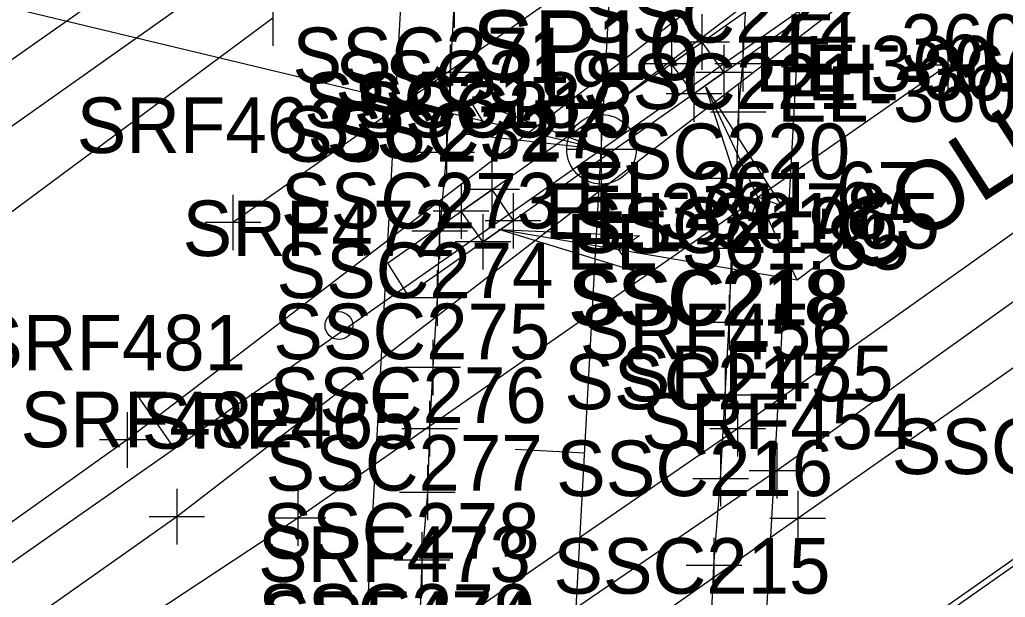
# Model space of a CAD drawing. Extents: x 941041 to 969446, y 397014 to 416764.
# Drawn here: x 951828.3 to 951899.2, y 403216.6 to 403258.1 of the extents above; entities that cross this region are included whole.
import ezdxf

# ---------------------------------------------------------------- set-up
doc = ezdxf.new("R2010")
doc.units = 0
for name, color, linetype in [('SURVEY - CENTERLINE - Preliminary', 7, 'Continuous'), ('SURVEY - CENTERLINE - Preliminary Curve Text', 7, 'Continuous'), ('SURVEY - CENTERLINE - Preliminary Text', 7, 'Continuous'), ('SURVEY - DRAINAGE - Area Shapes', 7, 'Continuous'), ('SURVEY - DRAINAGE - Area Shapes Text', 7, 'Continuous'), ('SURVEY - DRAINAGE - Bridge Hydraulic Data - Points - Locators', 7, 'Continuous'), ('SURVEY - DRAINAGE - Bridge Hydraulic Data - Points - Numbers', 7, 'Continuous'), ('SURVEY - DRAINAGE - Bridge Hydraulic Data with Text', 7, 'Continuous'), ('SURVEY - DRAINAGE - Bridges', 7, 'Continuous'), ('SURVEY - DTM - Breaklines', 7, 'Continuous'), ('SURVEY - DTM - Breaklines - Points - Locators', 7, 'Continuous'), ('SURVEY - DTM - Breaklines - Points - Numbers', 7, 'Continuous'), ('SURVEY - DTM - Spot Points - Locators', 7, 'Continuous'), ('SURVEY - DTM - Spot Points - Point Numbers', 7, 'Continuous'), ('SURVEY - NON-TRANSPORTATION - Features', 7, 'Continuous'), ('SURVEY - NON-TRANSPORTATION - Features - Points - Elevations', 7, 'Continuous'), ('SURVEY - NON-TRANSPORTATION - Features - Points - Locators', 7, 'Continuous'), ('SURVEY - NON-TRANSPORTATION - Features - Points - Numbers', 7, 'Continuous'), ('SURVEY - NON-TRANSPORTATION - Features Text', 7, 'Continuous'), ('SURVEY - ROADSIDE BARRIERS - Points - Locators', 7, 'Continuous'), ('SURVEY - ROADSIDE BARRIERS - Points - Numbers', 7, 'Continuous'), ('SURVEY - ROADSIDE BARRIERS with Text', 7, 'Continuous'), ('SURVEY - TRAFFIC CONTROL - Pavement Marking - Points - Numbers', 7, 'Continuous'), ('SURVEY - TRAFFIC CONTROL - Pavement Marking with Text', 7, 'Continuous'), ('SURVEY - TRANSPORTATION - Features', 7, 'Continuous'), ('SURVEY - TRANSPORTATION - Features - Points - Locators', 7, 'Continuous'), ('SURVEY - TRANSPORTATION - Features - Points - Numbers', 7, 'Continuous'), ('SURVEY - TRANSPORTATION - Roads', 7, 'Continuous'), ('SURVEY - TRANSPORTATION - Roads - Points - Locators', 7, 'Continuous'), ('SURVEY - TRANSPORTATION - Roads - Points - Numbers', 7, 'Continuous')]:
    doc.layers.add(name, color=color, linetype=linetype)

msp = doc.modelspace()

# ---------------------------------------------------------------- linework, layer by layer
at = {"layer": 'SURVEY - CENTERLINE - Preliminary'}
for p, q in [((950966.245, 402614.807), (953884.308, 404661.516)), ((950966.245, 402614.807), (953884.308, 404661.516)), ((950966.245, 402614.807), (953884.308, 404661.516)), ((951818.981, 402312.968), (951929.937, 404341.516)), ((951870.169, 403251.313), (951870.169, 403246.313)), ((951872.669, 403248.813), (951867.669, 403248.813))]:
    msp.add_line(p, q, dxfattribs=at)
at = {"layer": 'SURVEY - CENTERLINE - Preliminary Curve Text'}
for p, q in [((951839.491, 403227.296), (951836.62, 403231.389)), ((951868.973, 403226.948), (951863.981, 403227.221))]:
    msp.add_line(p, q, dxfattribs=at)
at = {"layer": 'SURVEY - CENTERLINE - Preliminary Text'}
for q in [(951709.855, 403287.183), (951870.169, 403248.813)]:
    msp.add_line((951870.169, 403248.813), q, dxfattribs=at)
msp.add_lwpolyline([(951870.169, 403248.813), (951860.104, 403249.936), (951861.66, 403250.85), (951860.698, 403252.416)], close=True, dxfattribs=at)
msp.add_lwpolyline([(951870.169, 403248.813), (951860.104, 403249.936), (951861.66, 403250.85), (951860.698, 403252.416), (951870.169, 403248.813)], dxfattribs=at)
msp.add_circle((951870.188, 403248.819), 2.5, dxfattribs=at)
at = {"layer": 'SURVEY - DRAINAGE - Area Shapes'}
msp.add_lwpolyline([(950765.728, 402528.114), (950855.069, 402487.284), (951056.086, 402625.135), (951609.085, 403015.699), (952524.782, 403657.049), (952475.834, 403724.713)], dxfattribs=at)
at = {"layer": 'SURVEY - DRAINAGE - Area Shapes Text'}
msp.add_line((951898.645, 403272.926), (951868.73, 403250.287), dxfattribs=at)
at = {"layer": 'SURVEY - DRAINAGE - Bridge Hydraulic Data - Points - Locators'}
for p, q in [((951859.585, 403261.572), (951859.585, 403257.572)), ((951880.339, 403256.98), (951880.339, 403252.98)), ((951859.297, 403256.354), (951859.297, 403252.354)), ((951882.339, 403254.98), (951878.339, 403254.98)), ((951861.297, 403254.354), (951857.297, 403254.354)), ((951880.036, 403253.501), (951880.036, 403249.501)), ((951882.036, 403251.501), (951878.036, 403251.501)), ((951859.047, 403250.581), (951859.047, 403246.581)), ((951861.047, 403248.581), (951857.047, 403248.581)), ((951879.923, 403248.712), (951879.923, 403244.712)), ((951881.923, 403246.712), (951877.923, 403246.712)), ((951858.541, 403244.923), (951858.541, 403240.923)), ((951879.56, 403243.673), (951879.56, 403239.673)), ((951860.541, 403242.923), (951856.541, 403242.923)), ((951881.56, 403241.673), (951877.56, 403241.673)), ((951858.378, 403240.124), (951858.378, 403236.124)), ((951860.378, 403238.124), (951856.378, 403238.124)), ((951879.377, 403238.356), (951879.377, 403234.356)), ((951881.377, 403236.356), (951877.377, 403236.356)), ((951858.051, 403235.111), (951858.051, 403231.111)), ((951860.051, 403233.111), (951856.051, 403233.111)), ((951879.07, 403233.129), (951879.07, 403229.129)), ((951881.07, 403231.129), (951877.07, 403231.129)), ((951857.822, 403230.713), (951857.822, 403226.713)), ((951859.822, 403228.713), (951855.822, 403228.713)), ((951878.754, 403227.105), (951878.754, 403223.105)), ((951857.669, 403226.12), (951857.669, 403222.12)), ((951880.754, 403225.105), (951876.754, 403225.105)), ((951859.669, 403224.12), (951855.669, 403224.12)), ((951857.271, 403221.255), (951857.271, 403217.255)), ((951878.272, 403220.86), (951878.272, 403216.86)), ((951859.271, 403219.255), (951855.271, 403219.255)), ((951880.272, 403218.86), (951876.272, 403218.86))]:
    msp.add_line(p, q, dxfattribs=at)
at = {"layer": 'SURVEY - DRAINAGE - Bridge Hydraulic Data with Text'}
for points in [[(951861.421, 403293.313), (951861.056, 403287.54), (951860.665, 403281.47), (951860.454, 403275.506), (951860.088, 403270.109), (951859.815, 403264.231), (951859.585, 403259.572), (951859.297, 403254.354), (951859.047, 403248.581), (951858.541, 403242.923), (951858.378, 403238.124), (951858.051, 403233.111), (951857.822, 403228.713), (951857.669, 403224.12), (951857.271, 403219.255), (951857.09, 403214.353)], [(951877.965, 403211.834), (951878.272, 403218.86), (951878.754, 403225.105), (951879.07, 403231.129), (951879.377, 403236.356), (951879.56, 403241.673), (951879.923, 403246.712), (951880.036, 403251.501), (951880.339, 403254.98), (951880.642, 403260.513), (951880.79, 403264.7), (951881.13, 403269.247), (951881.446, 403273.979), (951881.83, 403279.223), (951881.937, 403284.306), (951882.225, 403289.836)]]:
    msp.add_lwpolyline(points, dxfattribs=at)
at = {"layer": 'SURVEY - DRAINAGE - Bridges'}
msp.add_lwpolyline([(951862.723, 403386.103), (951892.52, 403406.808), (951876.389, 403112.43), (951846.539, 403091.795), (951862.715, 403385.151), (951862.723, 403386.103)], dxfattribs=at)
at = {"layer": 'SURVEY - DTM - Breaklines'}
for points in [[(952483.821, 403681.923), (952427.265, 403642.384), (952380.72, 403610.675), (952332.464, 403575.376), (952287.62, 403545.125), (952237.006, 403508.601), (952191.858, 403479.997), (952144.057, 403444.492), (952098.2, 403411.833), (952049.796, 403377.017), (952005.423, 403346.019), (951961.718, 403316.376), (951908.098, 403283.075), (951836.083, 403227.905)], [(952485.247, 403679.95), (952429.134, 403639.426), (952382.713, 403607.614), (952334.171, 403572.431), (952289.83, 403541.569), (952238.453, 403506.067), (952195.256, 403475.234), (952146.225, 403440.76), (952099.318, 403409.752), (952050.917, 403375.533), (952007.428, 403342.257), (951963.47, 403311.228), (951910.975, 403277.413), (951839.649, 403222.377)], [(951836.083, 403227.905), (951793.182, 403197.312), (951749.924, 403170.474), (951703.638, 403135.643), (951660.154, 403107.902), (951608.059, 403069.104), (951575.824, 403045.758)], [(951839.649, 403222.377), (951797.172, 403192.369), (951753.327, 403165.086), (951706.669, 403131.335), (951664.152, 403102.545), (951611.275, 403064.308), (951577.761, 403042.925)]]:
    msp.add_lwpolyline(points, dxfattribs=at)
at = {"layer": 'SURVEY - DTM - Breaklines - Points - Locators'}
for p, q in [((951836.083, 403229.905), (951836.083, 403225.905)), ((951838.083, 403227.905), (951834.083, 403227.905)), ((951839.649, 403224.377), (951839.649, 403220.377)), ((951841.649, 403222.377), (951837.649, 403222.377))]:
    msp.add_line(p, q, dxfattribs=at)
at = {"layer": 'SURVEY - DTM - Spot Points - Locators'}
msp.add_circle((951851.303, 403236.134), 1, dxfattribs=at)
at = {"layer": 'SURVEY - NON-TRANSPORTATION - Features'}
for p, q in [((951854.787, 403240.627), (951882.857, 403260.381)), ((951856.227, 403238.341), (951884.372, 403258.147))]:
    msp.add_line(p, q, dxfattribs=at)
for points in [[(951877.395, 403256.537), (951878.973, 403254.348), (951876.833, 403252.801), (951875.213, 403254.977), (951877.395, 403256.537)], [(951863.828, 403243.673), (951861.658, 403242.163), (951860.09, 403244.364), (951862.3, 403245.917), (951863.828, 403243.673)]]:
    msp.add_lwpolyline(points, dxfattribs=at)
at = {"layer": 'SURVEY - NON-TRANSPORTATION - Features - Points - Locators'}
for p, q in [((951877.395, 403258.537), (951877.395, 403254.537)), ((951875.213, 403256.977), (951875.213, 403252.977)), ((951879.395, 403256.537), (951875.395, 403256.537)), ((951878.973, 403256.348), (951878.973, 403252.348)), ((951877.213, 403254.977), (951873.213, 403254.977)), ((951876.833, 403254.801), (951876.833, 403250.801)), ((951880.973, 403254.348), (951876.973, 403254.348)), ((951878.833, 403252.801), (951874.833, 403252.801)), ((951862.3, 403247.917), (951862.3, 403243.917)), ((951860.09, 403246.364), (951860.09, 403242.364)), ((951864.3, 403245.917), (951860.3, 403245.917)), ((951863.828, 403245.673), (951863.828, 403241.673)), ((951862.09, 403244.364), (951858.09, 403244.364)), ((951861.658, 403244.163), (951861.658, 403240.163)), ((951865.828, 403243.673), (951861.828, 403243.673)), ((951863.658, 403242.163), (951859.658, 403242.163))]:
    msp.add_line(p, q, dxfattribs=at)
at = {"layer": 'SURVEY - NON-TRANSPORTATION - Features Text'}
for p, q in [((951884.269, 403239.398), (951877.7, 403253.294)), ((951884.269, 403239.398), (951862.793, 403243.036)), ((951886.998, 403241.469), (951884.269, 403239.398)), ((951854.787, 403240.627), (951856.227, 403238.341))]:
    msp.add_line(p, q, dxfattribs=at)
for points in [[(951877.7, 403253.294), (951883.125, 403244.742), (951881.439, 403245.383), (951880.82, 403243.652)], [(951862.793, 403243.036), (951872.911, 403242.59), (951871.42, 403241.574), (951872.485, 403240.076)]]:
    msp.add_lwpolyline(points, close=True, dxfattribs=at)
for points in [[(951877.7, 403253.294), (951883.125, 403244.742), (951881.439, 403245.383), (951880.82, 403243.652), (951877.7, 403253.294)], [(951862.793, 403243.036), (951872.911, 403242.59), (951871.42, 403241.574), (951872.485, 403240.076), (951862.793, 403243.036)]]:
    msp.add_lwpolyline(points, dxfattribs=at)
at = {"layer": 'SURVEY - ROADSIDE BARRIERS - Points - Locators'}
for p, q in [((951895.082, 403256.875), (951895.082, 403252.875)), ((951897.082, 403254.875), (951893.082, 403254.875)), ((951843.686, 403245.552), (951843.686, 403241.552)), ((951845.686, 403243.552), (951841.686, 403243.552)), ((951848.361, 403224.275), (951848.361, 403220.275)), ((951850.361, 403222.275), (951846.361, 403222.275))]:
    msp.add_line(p, q, dxfattribs=at)
at = {"layer": 'SURVEY - ROADSIDE BARRIERS with Text'}
for points in [[(952024.107, 403361.82), (952000.976, 403347.063), (951958.798, 403320.17), (951916.648, 403293.272), (951886.064, 403273.195), (951843.686, 403243.552)], [(951895.082, 403254.875), (951848.361, 403222.275), (951801.759, 403191.525), (951759.958, 403164.215), (951716.145, 403135.466)]]:
    msp.add_lwpolyline(points, dxfattribs=at)
at = {"layer": 'SURVEY - TRAFFIC CONTROL - Pavement Marking with Text'}
msp.add_lwpolyline([(951902.139, 403220.442), (951869.821, 403197.714), (951833.327, 403172.111)], dxfattribs=at)
at = {"layer": 'SURVEY - TRANSPORTATION - Features'}
for points in [[(952622.56, 403749.526), (952577.795, 403717.921), (952532.084, 403686.84), (952486.03, 403653.054), (952440.272, 403622.505), (952394.742, 403590.127), (952344.145, 403555.615), (952299.808, 403523.267), (952250.195, 403489.242), (952206.862, 403458.084), (952156.297, 403423.746), (952110.495, 403390.56), (952062.35, 403358.408), (952017.69, 403325.176), (951971.922, 403293.521), (951916.962, 403254.987), (951879.973, 403228.711), (951856.725, 403212.679)], [(951846.549, 403258.257), (951803.24, 403226.102), (951748.254, 403189.152), (951693.852, 403151.365), (951652.279, 403122.501), (951598.297, 403082.908), (951563.02, 403059.841), (951516.46, 403027.976), (951469.63, 402994.871), (951420.564, 402960.466), (951375.732, 402928.738), (951325.75, 402893.611), (951279.886, 402861.422), (951230.967, 402826.955), (951186.738, 402796.511), (951134.072, 402759.392), (951086.895, 402726.094), (951037.694, 402691.083), (950990.962, 402659.348), (950941.162, 402624.61), (950894.079, 402591.267), (950846.096, 402558.067)]]:
    msp.add_lwpolyline(points, dxfattribs=at)
at = {"layer": 'SURVEY - TRANSPORTATION - Features - Points - Locators'}
for p, q in [((951846.549, 403260.257), (951846.549, 403256.257)), ((951879.973, 403230.711), (951879.973, 403226.711)), ((951881.973, 403228.711), (951877.973, 403228.711))]:
    msp.add_line(p, q, dxfattribs=at)
at = {"layer": 'SURVEY - TRANSPORTATION - Roads'}
for points in [[(952625.222, 403746.95), (952579.91, 403715.103), (952534.834, 403683.487), (952487.425, 403650.413), (952442.831, 403619.091), (952396.905, 403586.46), (952346.611, 403551.281), (952301.647, 403519.953), (952253.11, 403485.528), (952208.834, 403454.472), (952159.444, 403419.801), (952112.679, 403387.106), (952066.157, 403354.454), (952019.335, 403321.732), (951973.661, 403289.75), (951918.654, 403251.322), (951882.806, 403225.682), (951856.936, 403208.015)], [(952627.472, 403743.748), (952581.754, 403711.655), (952537.067, 403680.234), (952488.746, 403646.317), (952445.468, 403615.866), (952397.099, 403581.887), (952349.326, 403548.396), (952302.96, 403515.901), (952255.285, 403482.36), (952210.22, 403450.792), (952161.928, 403416.952), (952113.946, 403383.258), (952068.486, 403351.377), (952021.185, 403318.272), (951975.587, 403286.179), (951920.106, 403247.283), (951884.294, 403222.24), (951858.055, 403203.771)], [(951845.198, 403267.544), (951801.309, 403236.61), (951744.542, 403196.741), (951690.157, 403158.522), (951647.931, 403128.953), (951593.742, 403091.016), (951558.542, 403066.401), (951512.789, 403034.324), (951465.641, 403001.332), (951417.078, 402967.23), (951371.33, 402935.171), (951322.525, 402900.908), (951275.386, 402867.965), (951226.976, 402834.029), (951182.327, 402802.699), (951130.467, 402766.378), (951082.478, 402732.737), (951033.847, 402698.516), (950986.81, 402665.504), (950937.197, 402630.874), (950889.838, 402597.742), (950842.468, 402564.807)], [(951843.973, 403261.96), (951803.856, 403233.559), (951780.678, 403217.375)]]:
    msp.add_lwpolyline(points, dxfattribs=at)
at = {"layer": 'SURVEY - TRANSPORTATION - Roads - Points - Locators'}
for p, q in [((951882.806, 403227.682), (951882.806, 403223.682)), ((951884.806, 403225.682), (951880.806, 403225.682)), ((951884.294, 403224.24), (951884.294, 403220.24)), ((951886.294, 403222.24), (951882.294, 403222.24))]:
    msp.add_line(p, q, dxfattribs=at)

# ---------------------------------------------------------------- texts
at = {"layer": 'SURVEY - CENTERLINE - Preliminary'}
msp.add_text('SP16', height=5, dxfattribs=at).set_placement((951860.862, 403253.813))
at = {"layer": 'SURVEY - DRAINAGE - Bridge Hydraulic Data - Points - Numbers'}
for s, p in [('SSC222', (951868.796, 403256.501)), ('SSC271', (951847.965, 403253.581)), ('SSC221', (951868.841, 403251.712)), ('SSC272', (951847.301, 403247.923)), ('SSC220', (951868.147, 403246.673)), ('SSC273', (951847.138, 403243.124)), ('SSC219', (951868.122, 403241.356)), ('SSC274', (951846.811, 403238.111)), ('SSC218', (951867.783, 403236.129)), ('SSC218', (951868.088, 403236.146)), ('SSC275', (951846.582, 403233.713)), ('SSC217', (951867.514, 403230.105)), ('SSC276', (951846.319, 403229.12)), ('SSC277', (951846.031, 403224.255)), ('SSC216', (951866.922, 403223.86)), ('SSC278', (951845.803, 403219.353)), ('SSC215', (951866.725, 403216.834)), ('SSC279', (951845.492, 403213.521))]:
    msp.add_text(s, height=4, dxfattribs=at).set_placement(p)
at = {"layer": 'SURVEY - DTM - Breaklines - Points - Numbers'}
for s, p in [('SRF481', (951825.001, 403232.905)), ('SRF482', (951828.409, 403227.377))]:
    msp.add_text(s, height=4, dxfattribs=at).set_placement(p)
at = {"layer": 'SURVEY - DTM - Spot Points - Point Numbers'}
msp.add_text('SRF472', height=4, dxfattribs=at).set_placement((951840.063, 403241.134))
at = {"layer": 'SURVEY - NON-TRANSPORTATION - Features - Points - Elevations'}
for s, p in [('EL-360.73', (951883.395, 403254.537)), ('EL-360.79', (951881.213, 403252.977)), ('EL-360.74', (951884.973, 403252.348)), ('EL-360.56', (951882.833, 403250.801)), ('EL-361.67', (951868.3, 403243.917)), ('EL-361.78', (951866.09, 403242.364)), ('EL-361.65', (951869.828, 403241.673)), ('EL-361.85', (951867.658, 403240.163))]:
    msp.add_text(s, height=4, dxfattribs=at).set_placement(p)
at = {"layer": 'SURVEY - NON-TRANSPORTATION - Features - Points - Numbers'}
for s, p in [('SSC319', (951851.045, 403251.917)), ('SSC318', (951848.803, 403250.364)), ('SSC316', (951852.478, 403249.673)), ('SSC317', (951850.418, 403248.163))]:
    msp.add_text(s, height=4, dxfattribs=at).set_placement(p)
at = {"layer": 'SURVEY - NON-TRANSPORTATION - Features Text'}
msp.add_text('COLUMNS', height=4.998, rotation=32.78428, dxfattribs=at).set_placement((951888.951, 403239.433))
at = {"layer": 'SURVEY - ROADSIDE BARRIERS - Points - Numbers'}
for s, p in [('SRF463', (951832.446, 403248.552)), ('SRF465', (951837.121, 403227.275))]:
    msp.add_text(s, height=4, dxfattribs=at).set_placement(p)
at = {"layer": 'SURVEY - TRAFFIC CONTROL - Pavement Marking - Points - Numbers'}
msp.add_text('SSC301', height=4, dxfattribs=at).set_placement((951891.057, 403225.442))
at = {"layer": 'SURVEY - TRANSPORTATION - Features - Points - Numbers'}
for s, p in [('SRF456', (951868.623, 403233.711)), ('SRF473', (951845.485, 403217.679))]:
    msp.add_text(s, height=4, dxfattribs=at).set_placement(p)
at = {"layer": 'SURVEY - TRANSPORTATION - Roads - Points - Numbers'}
for s, p in [('SRF455', (951871.566, 403230.682)), ('SRF454', (951873.054, 403227.24)), ('SRF474', (951845.696, 403213.015))]:
    msp.add_text(s, height=4, dxfattribs=at).set_placement(p)

doc.saveas('drawing.dxf')
